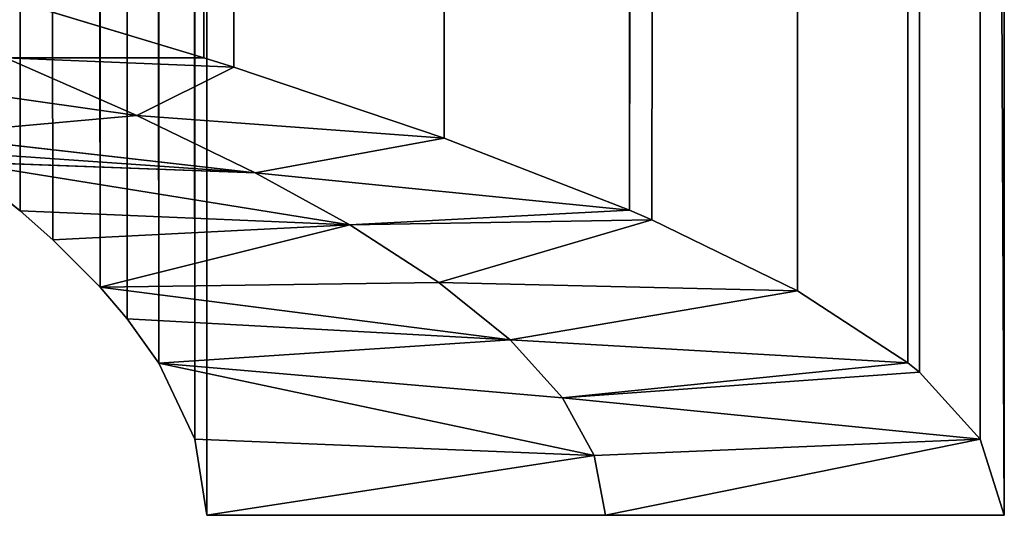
# Model space of a CAD drawing. Header units: centimetres. Extents: x 0.1 to 22.3, y 0.1 to 22.3.
# Tile 314 of 632: x 22.214 to 22.3375, y 0.2299 to 0.2921. Entities that reach past the tile are written whole.
import ezdxf

# ---------------------------------------------------------------- set-up
doc = ezdxf.new("R2010")
doc.units = ezdxf.units.CM
doc.header["$LTSCALE"] = 2.54
doc.layers.get('0').update_dxf_attribs({"true_color": 0xff5454})

# ---------------------------------------------------------------- blocks, each defined once
blk = doc.blocks.new('Kosz na _mieci DELLA.STL')
at = {"color": 0}
for p, q in [((22.23747, 22.20166, 47.15), (22.23747, 0.22994, 47.15)), ((22.23747, 22.20166, 46.15), (22.23747, 0.22994, 47.15)), ((22.23747, 22.20166, 47.15), (22.23747, 0.22994, 47.15)), ((22.23747, 22.20166, 46.15), (22.23747, 0.22994, 47.15)), ((22.23747, 22.20166, 46.15), (22.23747, 0.22994, 46.15)), ((22.23747, 22.20166, 46.15), (22.23747, 0.22994, 46.15)), ((22.23747, 22.20166, 46.15), (22.33747, 0.22994, 46.15)), ((22.23747, 22.20166, 46.15), (22.33747, 0.22994, 46.15)), ((22.33747, 22.20166, 47.15), (22.33444, 0.23948, 47.18473)), ((22.33747, 22.20166, 47.15), (22.33444, 0.23948, 47.18473)), ((22.33747, 0.22994, 47.15), (22.33747, 22.20166, 47.15)), ((22.33747, 0.22994, 46.15), (22.33747, 22.20166, 46.15)), ((22.33747, 22.20166, 46.15), (22.33747, 0.22994, 47.15)), ((22.33747, 22.20166, 46.15), (22.33747, 0.22994, 47.15)), ((22.33747, 0.22994, 47.15), (22.33747, 22.20166, 47.15)), ((22.33747, 0.22994, 46.15), (22.33747, 22.20166, 46.15)), ((22.23596, 0.23948, 47.16736), (22.23604, 22.19239, 47.16688)), ((22.23596, 0.23948, 47.16736), (22.23604, 22.19239, 47.16688)), ((22.23747, 0.22994, 47.15), (22.23604, 22.19239, 47.16688)), ((22.23747, 0.22994, 47.15), (22.23604, 22.19239, 47.16688)), ((22.33444, 22.19212, 47.18473), (22.32682, 0.24787, 47.21442)), ((22.33444, 22.19212, 47.18473), (22.32682, 0.24787, 47.21442)), ((22.33444, 22.19212, 47.18473), (22.33444, 0.23948, 47.18473)), ((22.33444, 22.19212, 47.18473), (22.33444, 0.23948, 47.18473)), ((22.33374, 22.19108, 47.18845), (22.32536, 0.24906, 47.21854)), ((22.33374, 22.19108, 47.18845), (22.32536, 0.24906, 47.21854)), ((22.33374, 22.19108, 47.18845), (22.32682, 0.24787, 47.21442)), ((22.33374, 22.19108, 47.18845), (22.32682, 0.24787, 47.21442)), ((22.23139, 22.18249, 47.18435), (22.23144, 0.24902, 47.1842)), ((22.23139, 22.18249, 47.18435), (22.23144, 0.24902, 47.1842)), ((22.23139, 22.18249, 47.18435), (22.23596, 0.23948, 47.16736)), ((22.23139, 22.18249, 47.18435), (22.23596, 0.23948, 47.16736)), ((22.32541, 22.18258, 47.21841), (22.31153, 0.25809, 47.2485)), ((22.32541, 22.18258, 47.21841), (22.31153, 0.25809, 47.2485)), ((22.32541, 22.18258, 47.21841), (22.32536, 0.24906, 47.21854)), ((22.32541, 22.18258, 47.21841), (22.32536, 0.24906, 47.21854)), ((22.23053, 22.18117, 47.18661), (22.23144, 0.24902, 47.1842)), ((22.23053, 22.18117, 47.18661), (22.23144, 0.24902, 47.1842)), ((22.23144, 0.24902, 47.1842), (22.22408, 22.17304, 47.2)), ((22.22408, 22.17304, 47.2), (22.22408, 0.25856, 47.2)), ((22.22408, 22.17304, 47.2), (22.22408, 0.25856, 47.2)), ((22.22408, 22.17304, 47.2), (22.2275, 0.25456, 47.19353)), ((22.22408, 22.17304, 47.2), (22.2275, 0.25456, 47.19353)), ((22.23144, 0.24902, 47.1842), (22.22408, 22.17304, 47.2)), ((22.31068, 22.17304, 47.25), (22.29328, 0.26699, 47.2754)), ((22.31068, 22.17304, 47.25), (22.29328, 0.26699, 47.2754)), ((22.31153, 0.25809, 47.2485), (22.31068, 22.17304, 47.25)), ((22.31153, 0.25809, 47.2485), (22.31068, 22.17304, 47.25)), ((22.30868, 22.17196, 47.25339), (22.29049, 0.26818, 47.27878)), ((22.30868, 22.17196, 47.25339), (22.29049, 0.26818, 47.27878)), ((22.30868, 22.17196, 47.25339), (22.29328, 0.26699, 47.2754)), ((22.30868, 22.17196, 47.25339), (22.29328, 0.26699, 47.2754)), ((22.22253, 22.17139, 47.20258), (22.22408, 0.25856, 47.2)), ((22.22253, 22.17139, 47.20258), (22.22408, 0.25856, 47.2)), ((22.21408, 22.1635, 47.21428), (22.21408, 0.2681, 47.21428)), ((22.21408, 22.1635, 47.21428), (22.21408, 0.2681, 47.21428)), ((22.21408, 22.1635, 47.21428), (22.21815, 0.26449, 47.20909)), ((22.21408, 22.1635, 47.21428), (22.21815, 0.26449, 47.20909)), ((22.21408, 22.1635, 47.21428), (22.22408, 0.25856, 47.2)), ((22.21408, 22.1635, 47.21428), (22.22408, 0.25856, 47.2)), ((22.26723, 0.27721, 47.30219), (22.28967, 22.16307, 47.27975)), ((22.26723, 0.27721, 47.30219), (22.28967, 22.16307, 47.27975)), ((22.28967, 22.16307, 47.27975), (22.29049, 0.26818, 47.27878)), ((22.28967, 22.16307, 47.27975), (22.29049, 0.26818, 47.27878)), ((22.21163, 22.16146, 47.21709), (22.21408, 0.2681, 47.21428)), ((22.21163, 22.16146, 47.21709), (22.21408, 0.2681, 47.21428)), ((22.20997, 22.16013, 47.21888), (22.21408, 0.2681, 47.21428)), ((22.20997, 22.16013, 47.21888), (22.21408, 0.2681, 47.21428)), ((22.24086, 0.28611, 47.3212), (22.26626, 22.15404, 47.30302)), ((22.24086, 0.28611, 47.3212), (22.26626, 22.15404, 47.30302)), ((22.26723, 0.27721, 47.30219), (22.26626, 22.15404, 47.30302)), ((22.26723, 0.27721, 47.30219), (22.26626, 22.15404, 47.30302)), ((22.23709, 0.2873, 47.32343), (22.26288, 22.15284, 47.3058)), ((22.23709, 0.2873, 47.32343), (22.26288, 22.15284, 47.3058)), ((22.24086, 0.28611, 47.3212), (22.26288, 22.15284, 47.3058)), ((22.24086, 0.28611, 47.3212), (22.26288, 22.15284, 47.3058)), ((22.23709, 0.2873, 47.32343), (22.23747, 22.14442, 47.32321)), ((22.23709, 0.2873, 47.32343), (22.23747, 22.14442, 47.32321)), ((22.23709, 0.2873, 47.32343), (22.20588, 0.29672, 47.33794)), ((22.23709, 0.2873, 47.32343), (22.20588, 0.29672, 47.33794)), ((22.21222, 0.28729, 47.28005), (22.23709, 0.2873, 47.32343)), ((22.21222, 0.28729, 47.28005), (22.23709, 0.2873, 47.32343)), ((22.24086, 0.28611, 47.3212), (22.21222, 0.28729, 47.28005)), ((22.21222, 0.28729, 47.28005), (22.22868, 0.28008, 47.26909)), ((22.24086, 0.28611, 47.3212), (22.21222, 0.28729, 47.28005)), ((22.21222, 0.28729, 47.28005), (22.22868, 0.28008, 47.26909)), ((22.24086, 0.28611, 47.3212), (22.23709, 0.2873, 47.32343)), ((22.24086, 0.28611, 47.3212), (22.23709, 0.2873, 47.32343)), ((22.19006, 0.28554, 47.23506), (22.22868, 0.28008, 47.26909)), ((22.19006, 0.28554, 47.23506), (22.22868, 0.28008, 47.26909)), ((22.24086, 0.28611, 47.3212), (22.22868, 0.28008, 47.26909)), ((22.24086, 0.28611, 47.3212), (22.22868, 0.28008, 47.26909)), ((22.26723, 0.27721, 47.30219), (22.24086, 0.28611, 47.3212)), ((22.26723, 0.27721, 47.30219), (22.24086, 0.28611, 47.3212)), ((22.20175, 0.27764, 47.22661), (22.22868, 0.28008, 47.26909)), ((22.20175, 0.27764, 47.22661), (22.22868, 0.28008, 47.26909)), ((22.26723, 0.27721, 47.30219), (22.22868, 0.28008, 47.26909)), ((22.22868, 0.28008, 47.26909), (22.24355, 0.27287, 47.25607)), ((22.26723, 0.27721, 47.30219), (22.22868, 0.28008, 47.26909)), ((22.22868, 0.28008, 47.26909), (22.24355, 0.27287, 47.25607)), ((22.20175, 0.27764, 47.22661), (22.24355, 0.27287, 47.25607)), ((22.20175, 0.27764, 47.22661), (22.24355, 0.27287, 47.25607)), ((22.26723, 0.27721, 47.30219), (22.24355, 0.27287, 47.25607)), ((22.26723, 0.27721, 47.30219), (22.24355, 0.27287, 47.25607)), ((22.29049, 0.26818, 47.27878), (22.26723, 0.27721, 47.30219)), ((22.29049, 0.26818, 47.27878), (22.26723, 0.27721, 47.30219)), ((22.20457, 0.2756, 47.22415), (22.24355, 0.27287, 47.25607)), ((22.20457, 0.2756, 47.22415), (22.24355, 0.27287, 47.25607)), ((22.24355, 0.27287, 47.25607), (22.20635, 0.27427, 47.2225)), ((22.20635, 0.27427, 47.2225), (22.2554, 0.26636, 47.2427)), ((22.20635, 0.27427, 47.2225), (22.2554, 0.26636, 47.2427)), ((22.20635, 0.27427, 47.2225), (22.21408, 0.2681, 47.21428)), ((22.24355, 0.27287, 47.25607), (22.20635, 0.27427, 47.2225)), ((22.20635, 0.27427, 47.2225), (22.21408, 0.2681, 47.21428)), ((22.24355, 0.27287, 47.25607), (22.29049, 0.26818, 47.27878)), ((22.24355, 0.27287, 47.25607), (22.29049, 0.26818, 47.27878)), ((22.24355, 0.27287, 47.25607), (22.2554, 0.26636, 47.2427)), ((22.24355, 0.27287, 47.25607), (22.2554, 0.26636, 47.2427)), ((22.21408, 0.2681, 47.21428), (22.21815, 0.26449, 47.20909)), ((22.2554, 0.26636, 47.2427), (22.21408, 0.2681, 47.21428)), ((22.2554, 0.26636, 47.2427), (22.21408, 0.2681, 47.21428)), ((22.21408, 0.2681, 47.21428), (22.21815, 0.26449, 47.20909)), ((22.29049, 0.26818, 47.27878), (22.2554, 0.26636, 47.2427)), ((22.29049, 0.26818, 47.27878), (22.2554, 0.26636, 47.2427)), ((22.29328, 0.26699, 47.2754), (22.29049, 0.26818, 47.27878)), ((22.29328, 0.26699, 47.2754), (22.29049, 0.26818, 47.27878)), ((22.29328, 0.26699, 47.2754), (22.2554, 0.26636, 47.2427)), ((22.29328, 0.26699, 47.2754), (22.2554, 0.26636, 47.2427)), ((22.29328, 0.26699, 47.2754), (22.26658, 0.25914, 47.22636)), ((22.29328, 0.26699, 47.2754), (22.26658, 0.25914, 47.22636)), ((22.31153, 0.25809, 47.2485), (22.29328, 0.26699, 47.2754)), ((22.31153, 0.25809, 47.2485), (22.29328, 0.26699, 47.2754)), ((22.21815, 0.26449, 47.20909), (22.2554, 0.26636, 47.2427)), ((22.21815, 0.26449, 47.20909), (22.2554, 0.26636, 47.2427)), ((22.22408, 0.25856, 47.2), (22.2554, 0.26636, 47.2427)), ((22.22408, 0.25856, 47.2), (22.2554, 0.26636, 47.2427)), ((22.2554, 0.26636, 47.2427), (22.26658, 0.25914, 47.22636)), ((22.2554, 0.26636, 47.2427), (22.26658, 0.25914, 47.22636)), ((22.21815, 0.26449, 47.20909), (22.22408, 0.25856, 47.2)), ((22.21815, 0.26449, 47.20909), (22.22408, 0.25856, 47.2)), ((22.22408, 0.25856, 47.2), (22.26658, 0.25914, 47.22636)), ((22.22408, 0.25856, 47.2), (22.26658, 0.25914, 47.22636)), ((22.22408, 0.25856, 47.2), (22.2275, 0.25456, 47.19353)), ((22.27551, 0.25193, 47.20873), (22.22408, 0.25856, 47.2)), ((22.27551, 0.25193, 47.20873), (22.22408, 0.25856, 47.2)), ((22.22408, 0.25856, 47.2), (22.2275, 0.25456, 47.19353)), ((22.31153, 0.25809, 47.2485), (22.26658, 0.25914, 47.22636)), ((22.27551, 0.25193, 47.20873), (22.26658, 0.25914, 47.22636)), ((22.27551, 0.25193, 47.20873), (22.26658, 0.25914, 47.22636)), ((22.31153, 0.25809, 47.2485), (22.26658, 0.25914, 47.22636)), ((22.27551, 0.25193, 47.20873), (22.31153, 0.25809, 47.2485)), ((22.27551, 0.25193, 47.20873), (22.31153, 0.25809, 47.2485)), ((22.32536, 0.24906, 47.21854), (22.31153, 0.25809, 47.2485)), ((22.32536, 0.24906, 47.21854), (22.31153, 0.25809, 47.2485)), ((22.2275, 0.25456, 47.19353), (22.27551, 0.25193, 47.20873)), ((22.2275, 0.25456, 47.19353), (22.27551, 0.25193, 47.20873)), ((22.2275, 0.25456, 47.19353), (22.23144, 0.24902, 47.1842)), ((22.2275, 0.25456, 47.19353), (22.23144, 0.24902, 47.1842)), ((22.27551, 0.25193, 47.20873), (22.23144, 0.24902, 47.1842)), ((22.27551, 0.25193, 47.20873), (22.23144, 0.24902, 47.1842)), ((22.32536, 0.24906, 47.21854), (22.27551, 0.25193, 47.20873)), ((22.27551, 0.25193, 47.20873), (22.28207, 0.24466, 47.1899)), ((22.27551, 0.25193, 47.20873), (22.28207, 0.24466, 47.1899)), ((22.32536, 0.24906, 47.21854), (22.27551, 0.25193, 47.20873)), ((22.23144, 0.24902, 47.1842), (22.28207, 0.24466, 47.1899)), ((22.23144, 0.24902, 47.1842), (22.28207, 0.24466, 47.1899)), ((22.23144, 0.24902, 47.1842), (22.28606, 0.23744, 47.17052)), ((22.23144, 0.24902, 47.1842), (22.28606, 0.23744, 47.17052)), ((22.23144, 0.24902, 47.1842), (22.23596, 0.23948, 47.16736)), ((22.23144, 0.24902, 47.1842), (22.23596, 0.23948, 47.16736)), ((22.32536, 0.24906, 47.21854), (22.28207, 0.24466, 47.1899)), ((22.32536, 0.24906, 47.21854), (22.28207, 0.24466, 47.1899)), ((22.32682, 0.24787, 47.21442), (22.32536, 0.24906, 47.21854)), ((22.32682, 0.24787, 47.21442), (22.32536, 0.24906, 47.21854)), ((22.28207, 0.24466, 47.1899), (22.32682, 0.24787, 47.21442)), ((22.28207, 0.24466, 47.1899), (22.32682, 0.24787, 47.21442)), ((22.33444, 0.23948, 47.18473), (22.32682, 0.24787, 47.21442)), ((22.33444, 0.23948, 47.18473), (22.32682, 0.24787, 47.21442)), ((22.28207, 0.24466, 47.1899), (22.33444, 0.23948, 47.18473)), ((22.28207, 0.24466, 47.1899), (22.33444, 0.23948, 47.18473)), ((22.28207, 0.24466, 47.1899), (22.28606, 0.23744, 47.17052)), ((22.28207, 0.24466, 47.1899), (22.28606, 0.23744, 47.17052)), ((22.28606, 0.23744, 47.17052), (22.23596, 0.23948, 47.16736)), ((22.23596, 0.23948, 47.16736), (22.23747, 0.22994, 47.15)), ((22.28606, 0.23744, 47.17052), (22.23596, 0.23948, 47.16736)), ((22.23596, 0.23948, 47.16736), (22.23747, 0.22994, 47.15)), ((22.28606, 0.23744, 47.17052), (22.33444, 0.23948, 47.18473)), ((22.28606, 0.23744, 47.17052), (22.33444, 0.23948, 47.18473)), ((22.33444, 0.23948, 47.18473), (22.28748, 0.22994, 47.15)), ((22.33444, 0.23948, 47.18473), (22.28748, 0.22994, 47.15)), ((22.33747, 0.22994, 47.15), (22.33444, 0.23948, 47.18473)), ((22.33747, 0.22994, 47.15), (22.33444, 0.23948, 47.18473)), ((22.28606, 0.23744, 47.17052), (22.23747, 0.22994, 47.15)), ((22.28606, 0.23744, 47.17052), (22.23747, 0.22994, 47.15)), ((22.28606, 0.23744, 47.17052), (22.28748, 0.22994, 47.15)), ((22.28606, 0.23744, 47.17052), (22.28748, 0.22994, 47.15)), ((22.23747, 0.22994, 47.15), (22.28748, 0.22994, 47.15)), ((22.23747, 0.22994, 46.15), (22.23747, 0.22994, 47.15)), ((22.33747, 0.22994, 46.15), (22.23747, 0.22994, 46.15)), ((22.23747, 0.22994, 46.15), (22.23747, 0.22994, 47.15)), ((22.23747, 0.22994, 46.15), (22.28748, 0.22994, 47.15)), ((22.23747, 0.22994, 47.15), (22.28748, 0.22994, 47.15)), ((22.23747, 0.22994, 46.15), (22.28748, 0.22994, 47.15)), ((22.33747, 0.22994, 46.15), (22.23747, 0.22994, 46.15)), ((22.28748, 0.22994, 47.15), (22.33747, 0.22994, 47.15)), ((22.33747, 0.22994, 46.15), (22.28748, 0.22994, 47.15)), ((22.33747, 0.22994, 46.15), (22.28748, 0.22994, 47.15)), ((22.28748, 0.22994, 47.15), (22.33747, 0.22994, 47.15)), ((22.33747, 0.22994, 47.15), (22.33747, 0.22994, 46.15)), ((22.33747, 0.22994, 47.15), (22.33747, 0.22994, 46.15))]:
    blk.add_line(p, q, dxfattribs=at)
mesh = blk.add_polyface(dxfattribs=at)
corners = [(22.23747, 22.20166, 47.15), (22.23747, 0.22994, 47.15), (22.23604, 22.19239, 47.16688)]
mesh.append_faces([[corners[k] for k in face] for face in [(0, 1, 2)]], dxfattribs={"color": 0})
mesh = blk.add_polyface(dxfattribs=at)
corners = [(22.23747, 22.20166, 46.15), (22.23747, 0.22994, 47.15), (22.23747, 22.20166, 47.15)]
mesh.append_faces([[corners[k] for k in face] for face in [(0, 1, 2)]], dxfattribs={"color": 0})
mesh = blk.add_polyface(dxfattribs=at)
corners = [(22.23747, 22.20166, 46.15), (22.23747, 0.22994, 46.15), (22.23747, 0.22994, 47.15)]
mesh.append_faces([[corners[k] for k in face] for face in [(0, 1, 2)]], dxfattribs={"color": 0})
mesh = blk.add_polyface(dxfattribs=at)
corners = [(22.33747, 0.22994, 46.15), (22.23747, 0.22994, 46.15), (22.23747, 22.20166, 46.15)]
mesh.append_faces([[corners[k] for k in face] for face in [(0, 1, 2)]], dxfattribs={"color": 0})
mesh = blk.add_polyface(dxfattribs=at)
corners = [(22.33747, 0.22994, 46.15), (22.23747, 22.20166, 46.15), (22.33747, 22.20166, 46.15)]
mesh.append_faces([[corners[k] for k in face] for face in [(0, 1, 2)]], dxfattribs={"color": 0})
mesh = blk.add_polyface(dxfattribs=at)
corners = [(22.33747, 22.20166, 47.15), (22.33444, 0.23948, 47.18473), (22.33747, 0.22994, 47.15)]
mesh.append_faces([[corners[k] for k in face] for face in [(0, 1, 2)]], dxfattribs={"color": 0})
mesh = blk.add_polyface(dxfattribs=at)
corners = [(22.33747, 22.20166, 47.15), (22.33444, 22.19212, 47.18473), (22.33444, 0.23948, 47.18473)]
mesh.append_faces([[corners[k] for k in face] for face in [(0, 1, 2)]], dxfattribs={"color": 0})
mesh = blk.add_polyface(dxfattribs=at)
corners = [(22.33747, 22.20166, 46.15), (22.33747, 0.22994, 47.15), (22.33747, 0.22994, 46.15)]
mesh.append_faces([[corners[k] for k in face] for face in [(0, 1, 2)]], dxfattribs={"color": 0})
mesh = blk.add_polyface(dxfattribs=at)
corners = [(22.33747, 22.20166, 47.15), (22.33747, 0.22994, 47.15), (22.33747, 22.20166, 46.15)]
mesh.append_faces([[corners[k] for k in face] for face in [(0, 1, 2)]], dxfattribs={"color": 0})
mesh = blk.add_polyface(dxfattribs=at)
corners = [(22.23604, 22.19239, 47.16688), (22.23596, 0.23948, 47.16736), (22.23139, 22.18249, 47.18435)]
mesh.append_faces([[corners[k] for k in face] for face in [(0, 1, 2)]], dxfattribs={"color": 0})
mesh = blk.add_polyface(dxfattribs=at)
corners = [(22.23604, 22.19239, 47.16688), (22.23747, 0.22994, 47.15), (22.23596, 0.23948, 47.16736)]
mesh.append_faces([[corners[k] for k in face] for face in [(0, 1, 2)]], dxfattribs={"color": 0})
mesh = blk.add_polyface(dxfattribs=at)
corners = [(22.33444, 22.19212, 47.18473), (22.32682, 0.24787, 47.21442), (22.33444, 0.23948, 47.18473)]
mesh.append_faces([[corners[k] for k in face] for face in [(0, 1, 2)]], dxfattribs={"color": 0})
mesh = blk.add_polyface(dxfattribs=at)
corners = [(22.33444, 22.19212, 47.18473), (22.33374, 22.19108, 47.18845), (22.32682, 0.24787, 47.21442)]
mesh.append_faces([[corners[k] for k in face] for face in [(0, 1, 2)]], dxfattribs={"color": 0})
mesh = blk.add_polyface(dxfattribs=at)
corners = [(22.33374, 22.19108, 47.18845), (22.32536, 0.24906, 47.21854), (22.32682, 0.24787, 47.21442)]
mesh.append_faces([[corners[k] for k in face] for face in [(0, 1, 2)]], dxfattribs={"color": 0})
mesh = blk.add_polyface(dxfattribs=at)
corners = [(22.33374, 22.19108, 47.18845), (22.32541, 22.18258, 47.21841), (22.32536, 0.24906, 47.21854)]
mesh.append_faces([[corners[k] for k in face] for face in [(0, 1, 2)]], dxfattribs={"color": 0})
mesh = blk.add_polyface(dxfattribs=at)
corners = [(22.23139, 22.18249, 47.18435), (22.23144, 0.24902, 47.1842), (22.23053, 22.18117, 47.18661)]
mesh.append_faces([[corners[k] for k in face] for face in [(0, 1, 2)]], dxfattribs={"color": 0})
mesh = blk.add_polyface(dxfattribs=at)
corners = [(22.23139, 22.18249, 47.18435), (22.23596, 0.23948, 47.16736), (22.23144, 0.24902, 47.1842)]
mesh.append_faces([[corners[k] for k in face] for face in [(0, 1, 2)]], dxfattribs={"color": 0})
mesh = blk.add_polyface(dxfattribs=at)
corners = [(22.32541, 22.18258, 47.21841), (22.31068, 22.17304, 47.25), (22.31153, 0.25809, 47.2485)]
mesh.append_faces([[corners[k] for k in face] for face in [(0, 1, 2)]], dxfattribs={"color": 0})
mesh = blk.add_polyface(dxfattribs=at)
corners = [(22.32541, 22.18258, 47.21841), (22.31153, 0.25809, 47.2485), (22.32536, 0.24906, 47.21854)]
mesh.append_faces([[corners[k] for k in face] for face in [(0, 1, 2)]], dxfattribs={"color": 0})
mesh = blk.add_polyface(dxfattribs=at)
corners = [(22.23053, 22.18117, 47.18661), (22.23144, 0.24902, 47.1842), (22.22408, 22.17304, 47.2)]
mesh.append_faces([[corners[k] for k in face] for face in [(0, 1, 2)]], dxfattribs={"color": 0})
mesh = blk.add_polyface(dxfattribs=at)
corners = [(22.22408, 22.17304, 47.2), (22.22408, 0.25856, 47.2), (22.22253, 22.17139, 47.20258)]
mesh.append_faces([[corners[k] for k in face] for face in [(0, 1, 2)]], dxfattribs={"color": 0})
mesh = blk.add_polyface(dxfattribs=at)
corners = [(22.22408, 22.17304, 47.2), (22.2275, 0.25456, 47.19353), (22.22408, 0.25856, 47.2)]
mesh.append_faces([[corners[k] for k in face] for face in [(0, 1, 2)]], dxfattribs={"color": 0})
mesh = blk.add_polyface(dxfattribs=at)
corners = [(22.22408, 22.17304, 47.2), (22.23144, 0.24902, 47.1842), (22.2275, 0.25456, 47.19353)]
mesh.append_faces([[corners[k] for k in face] for face in [(0, 1, 2)]], dxfattribs={"color": 0})
mesh = blk.add_polyface(dxfattribs=at)
corners = [(22.31068, 22.17304, 47.25), (22.29328, 0.26699, 47.2754), (22.31153, 0.25809, 47.2485)]
mesh.append_faces([[corners[k] for k in face] for face in [(0, 1, 2)]], dxfattribs={"color": 0})
mesh = blk.add_polyface(dxfattribs=at)
corners = [(22.31068, 22.17304, 47.25), (22.30868, 22.17196, 47.25339), (22.29328, 0.26699, 47.2754)]
mesh.append_faces([[corners[k] for k in face] for face in [(0, 1, 2)]], dxfattribs={"color": 0})
mesh = blk.add_polyface(dxfattribs=at)
corners = [(22.30868, 22.17196, 47.25339), (22.28967, 22.16307, 47.27975), (22.29049, 0.26818, 47.27878)]
mesh.append_faces([[corners[k] for k in face] for face in [(0, 1, 2)]], dxfattribs={"color": 0})
mesh = blk.add_polyface(dxfattribs=at)
corners = [(22.30868, 22.17196, 47.25339), (22.29049, 0.26818, 47.27878), (22.29328, 0.26699, 47.2754)]
mesh.append_faces([[corners[k] for k in face] for face in [(0, 1, 2)]], dxfattribs={"color": 0})
mesh = blk.add_polyface(dxfattribs=at)
corners = [(22.22253, 22.17139, 47.20258), (22.22408, 0.25856, 47.2), (22.21408, 22.1635, 47.21428)]
mesh.append_faces([[corners[k] for k in face] for face in [(0, 1, 2)]], dxfattribs={"color": 0})
mesh = blk.add_polyface(dxfattribs=at)
corners = [(22.21408, 22.1635, 47.21428), (22.21408, 0.2681, 47.21428), (22.21163, 22.16146, 47.21709)]
mesh.append_faces([[corners[k] for k in face] for face in [(0, 1, 2)]], dxfattribs={"color": 0})
mesh = blk.add_polyface(dxfattribs=at)
corners = [(22.21408, 22.1635, 47.21428), (22.21815, 0.26449, 47.20909), (22.21408, 0.2681, 47.21428)]
mesh.append_faces([[corners[k] for k in face] for face in [(0, 1, 2)]], dxfattribs={"color": 0})
mesh = blk.add_polyface(dxfattribs=at)
corners = [(22.21408, 22.1635, 47.21428), (22.22408, 0.25856, 47.2), (22.21815, 0.26449, 47.20909)]
mesh.append_faces([[corners[k] for k in face] for face in [(0, 1, 2)]], dxfattribs={"color": 0})
mesh = blk.add_polyface(dxfattribs=at)
corners = [(22.28967, 22.16307, 47.27975), (22.26626, 22.15404, 47.30302), (22.26723, 0.27721, 47.30219)]
mesh.append_faces([[corners[k] for k in face] for face in [(0, 1, 2)]], dxfattribs={"color": 0})
mesh = blk.add_polyface(dxfattribs=at)
corners = [(22.28967, 22.16307, 47.27975), (22.26723, 0.27721, 47.30219), (22.29049, 0.26818, 47.27878)]
mesh.append_faces([[corners[k] for k in face] for face in [(0, 1, 2)]], dxfattribs={"color": 0})
mesh = blk.add_polyface(dxfattribs=at)
corners = [(22.21163, 22.16146, 47.21709), (22.21408, 0.2681, 47.21428), (22.20997, 22.16013, 47.21888)]
mesh.append_faces([[corners[k] for k in face] for face in [(0, 1, 2)]], dxfattribs={"color": 0})
mesh = blk.add_polyface(dxfattribs=at)
corners = [(22.20997, 22.16013, 47.21888), (22.21408, 0.2681, 47.21428), (22.20635, 0.27427, 47.2225)]
mesh.append_faces([[corners[k] for k in face] for face in [(0, 1, 2)]], dxfattribs={"color": 0})
mesh = blk.add_polyface(dxfattribs=at)
corners = [(22.26626, 22.15404, 47.30302), (22.26288, 22.15284, 47.3058), (22.24086, 0.28611, 47.3212)]
mesh.append_faces([[corners[k] for k in face] for face in [(0, 1, 2)]], dxfattribs={"color": 0})
mesh = blk.add_polyface(dxfattribs=at)
corners = [(22.26723, 0.27721, 47.30219), (22.26626, 22.15404, 47.30302), (22.24086, 0.28611, 47.3212)]
mesh.append_faces([[corners[k] for k in face] for face in [(0, 1, 2)]], dxfattribs={"color": 0})
mesh = blk.add_polyface(dxfattribs=at)
corners = [(22.26288, 22.15284, 47.3058), (22.23747, 22.14442, 47.32321), (22.23709, 0.2873, 47.32343)]
mesh.append_faces([[corners[k] for k in face] for face in [(0, 1, 2)]], dxfattribs={"color": 0})
mesh = blk.add_polyface(dxfattribs=at)
corners = [(22.26288, 22.15284, 47.3058), (22.23709, 0.2873, 47.32343), (22.24086, 0.28611, 47.3212)]
mesh.append_faces([[corners[k] for k in face] for face in [(0, 1, 2)]], dxfattribs={"color": 0})
mesh = blk.add_polyface(dxfattribs=at)
corners = [(22.23747, 22.14442, 47.32321), (22.20588, 0.29672, 47.33794), (22.23709, 0.2873, 47.32343)]
mesh.append_faces([[corners[k] for k in face] for face in [(0, 1, 2)]], dxfattribs={"color": 0})
mesh = blk.add_polyface(dxfattribs=at)
corners = [(22.20588, 0.29672, 47.33794), (22.21222, 0.28729, 47.28005), (22.23709, 0.2873, 47.32343)]
mesh.append_faces([[corners[k] for k in face] for face in [(0, 1, 2)]], dxfattribs={"color": 0})
mesh = blk.add_polyface(dxfattribs=at)
corners = [(22.21222, 0.28729, 47.28005), (22.19006, 0.28554, 47.23506), (22.22868, 0.28008, 47.26909)]
mesh.append_faces([[corners[k] for k in face] for face in [(0, 1, 2)]], dxfattribs={"color": 0})
mesh = blk.add_polyface(dxfattribs=at)
corners = [(22.23709, 0.2873, 47.32343), (22.21222, 0.28729, 47.28005), (22.24086, 0.28611, 47.3212)]
mesh.append_faces([[corners[k] for k in face] for face in [(0, 1, 2)]], dxfattribs={"color": 0})
mesh = blk.add_polyface(dxfattribs=at)
corners = [(22.24086, 0.28611, 47.3212), (22.21222, 0.28729, 47.28005), (22.22868, 0.28008, 47.26909)]
mesh.append_faces([[corners[k] for k in face] for face in [(0, 1, 2)]], dxfattribs={"color": 0})
mesh = blk.add_polyface(dxfattribs=at)
corners = [(22.22868, 0.28008, 47.26909), (22.19006, 0.28554, 47.23506), (22.20175, 0.27764, 47.22661)]
mesh.append_faces([[corners[k] for k in face] for face in [(0, 1, 2)]], dxfattribs={"color": 0})
mesh = blk.add_polyface(dxfattribs=at)
corners = [(22.24086, 0.28611, 47.3212), (22.22868, 0.28008, 47.26909), (22.26723, 0.27721, 47.30219)]
mesh.append_faces([[corners[k] for k in face] for face in [(0, 1, 2)]], dxfattribs={"color": 0})
mesh = blk.add_polyface(dxfattribs=at)
corners = [(22.22868, 0.28008, 47.26909), (22.20175, 0.27764, 47.22661), (22.24355, 0.27287, 47.25607)]
mesh.append_faces([[corners[k] for k in face] for face in [(0, 1, 2)]], dxfattribs={"color": 0})
mesh = blk.add_polyface(dxfattribs=at)
corners = [(22.26723, 0.27721, 47.30219), (22.22868, 0.28008, 47.26909), (22.24355, 0.27287, 47.25607)]
mesh.append_faces([[corners[k] for k in face] for face in [(0, 1, 2)]], dxfattribs={"color": 0})
mesh = blk.add_polyface(dxfattribs=at)
corners = [(22.24355, 0.27287, 47.25607), (22.20175, 0.27764, 47.22661), (22.20457, 0.2756, 47.22415)]
mesh.append_faces([[corners[k] for k in face] for face in [(0, 1, 2)]], dxfattribs={"color": 0})
mesh = blk.add_polyface(dxfattribs=at)
corners = [(22.26723, 0.27721, 47.30219), (22.24355, 0.27287, 47.25607), (22.29049, 0.26818, 47.27878)]
mesh.append_faces([[corners[k] for k in face] for face in [(0, 1, 2)]], dxfattribs={"color": 0})
mesh = blk.add_polyface(dxfattribs=at)
corners = [(22.24355, 0.27287, 47.25607), (22.20457, 0.2756, 47.22415), (22.20635, 0.27427, 47.2225)]
mesh.append_faces([[corners[k] for k in face] for face in [(0, 1, 2)]], dxfattribs={"color": 0})
mesh = blk.add_polyface(dxfattribs=at)
corners = [(22.24355, 0.27287, 47.25607), (22.20635, 0.27427, 47.2225), (22.2554, 0.26636, 47.2427)]
mesh.append_faces([[corners[k] for k in face] for face in [(0, 1, 2)]], dxfattribs={"color": 0})
mesh = blk.add_polyface(dxfattribs=at)
corners = [(22.2554, 0.26636, 47.2427), (22.20635, 0.27427, 47.2225), (22.21408, 0.2681, 47.21428)]
mesh.append_faces([[corners[k] for k in face] for face in [(0, 1, 2)]], dxfattribs={"color": 0})
mesh = blk.add_polyface(dxfattribs=at)
corners = [(22.29049, 0.26818, 47.27878), (22.24355, 0.27287, 47.25607), (22.2554, 0.26636, 47.2427)]
mesh.append_faces([[corners[k] for k in face] for face in [(0, 1, 2)]], dxfattribs={"color": 0})
mesh = blk.add_polyface(dxfattribs=at)
corners = [(22.2554, 0.26636, 47.2427), (22.21408, 0.2681, 47.21428), (22.21815, 0.26449, 47.20909)]
mesh.append_faces([[corners[k] for k in face] for face in [(0, 1, 2)]], dxfattribs={"color": 0})
mesh = blk.add_polyface(dxfattribs=at)
corners = [(22.29049, 0.26818, 47.27878), (22.2554, 0.26636, 47.2427), (22.29328, 0.26699, 47.2754)]
mesh.append_faces([[corners[k] for k in face] for face in [(0, 1, 2)]], dxfattribs={"color": 0})
mesh = blk.add_polyface(dxfattribs=at)
corners = [(22.29328, 0.26699, 47.2754), (22.2554, 0.26636, 47.2427), (22.26658, 0.25914, 47.22636)]
mesh.append_faces([[corners[k] for k in face] for face in [(0, 1, 2)]], dxfattribs={"color": 0})
mesh = blk.add_polyface(dxfattribs=at)
corners = [(22.29328, 0.26699, 47.2754), (22.26658, 0.25914, 47.22636), (22.31153, 0.25809, 47.2485)]
mesh.append_faces([[corners[k] for k in face] for face in [(0, 1, 2)]], dxfattribs={"color": 0})
mesh = blk.add_polyface(dxfattribs=at)
corners = [(22.2554, 0.26636, 47.2427), (22.21815, 0.26449, 47.20909), (22.22408, 0.25856, 47.2)]
mesh.append_faces([[corners[k] for k in face] for face in [(0, 1, 2)]], dxfattribs={"color": 0})
mesh = blk.add_polyface(dxfattribs=at)
corners = [(22.2554, 0.26636, 47.2427), (22.22408, 0.25856, 47.2), (22.26658, 0.25914, 47.22636)]
mesh.append_faces([[corners[k] for k in face] for face in [(0, 1, 2)]], dxfattribs={"color": 0})
mesh = blk.add_polyface(dxfattribs=at)
corners = [(22.26658, 0.25914, 47.22636), (22.22408, 0.25856, 47.2), (22.27551, 0.25193, 47.20873)]
mesh.append_faces([[corners[k] for k in face] for face in [(0, 1, 2)]], dxfattribs={"color": 0})
mesh = blk.add_polyface(dxfattribs=at)
corners = [(22.27551, 0.25193, 47.20873), (22.22408, 0.25856, 47.2), (22.2275, 0.25456, 47.19353)]
mesh.append_faces([[corners[k] for k in face] for face in [(0, 1, 2)]], dxfattribs={"color": 0})
mesh = blk.add_polyface(dxfattribs=at)
corners = [(22.31153, 0.25809, 47.2485), (22.26658, 0.25914, 47.22636), (22.27551, 0.25193, 47.20873)]
mesh.append_faces([[corners[k] for k in face] for face in [(0, 1, 2)]], dxfattribs={"color": 0})
mesh = blk.add_polyface(dxfattribs=at)
corners = [(22.31153, 0.25809, 47.2485), (22.27551, 0.25193, 47.20873), (22.32536, 0.24906, 47.21854)]
mesh.append_faces([[corners[k] for k in face] for face in [(0, 1, 2)]], dxfattribs={"color": 0})
mesh = blk.add_polyface(dxfattribs=at)
corners = [(22.27551, 0.25193, 47.20873), (22.2275, 0.25456, 47.19353), (22.23144, 0.24902, 47.1842)]
mesh.append_faces([[corners[k] for k in face] for face in [(0, 1, 2)]], dxfattribs={"color": 0})
mesh = blk.add_polyface(dxfattribs=at)
corners = [(22.27551, 0.25193, 47.20873), (22.23144, 0.24902, 47.1842), (22.28207, 0.24466, 47.1899)]
mesh.append_faces([[corners[k] for k in face] for face in [(0, 1, 2)]], dxfattribs={"color": 0})
mesh = blk.add_polyface(dxfattribs=at)
corners = [(22.32536, 0.24906, 47.21854), (22.27551, 0.25193, 47.20873), (22.28207, 0.24466, 47.1899)]
mesh.append_faces([[corners[k] for k in face] for face in [(0, 1, 2)]], dxfattribs={"color": 0})
mesh = blk.add_polyface(dxfattribs=at)
corners = [(22.28207, 0.24466, 47.1899), (22.23144, 0.24902, 47.1842), (22.28606, 0.23744, 47.17052)]
mesh.append_faces([[corners[k] for k in face] for face in [(0, 1, 2)]], dxfattribs={"color": 0})
mesh = blk.add_polyface(dxfattribs=at)
corners = [(22.23144, 0.24902, 47.1842), (22.23596, 0.23948, 47.16736), (22.28606, 0.23744, 47.17052)]
mesh.append_faces([[corners[k] for k in face] for face in [(0, 1, 2)]], dxfattribs={"color": 0})
mesh = blk.add_polyface(dxfattribs=at)
corners = [(22.32536, 0.24906, 47.21854), (22.28207, 0.24466, 47.1899), (22.32682, 0.24787, 47.21442)]
mesh.append_faces([[corners[k] for k in face] for face in [(0, 1, 2)]], dxfattribs={"color": 0})
mesh = blk.add_polyface(dxfattribs=at)
corners = [(22.32682, 0.24787, 47.21442), (22.28207, 0.24466, 47.1899), (22.33444, 0.23948, 47.18473)]
mesh.append_faces([[corners[k] for k in face] for face in [(0, 1, 2)]], dxfattribs={"color": 0})
mesh = blk.add_polyface(dxfattribs=at)
corners = [(22.28207, 0.24466, 47.1899), (22.28606, 0.23744, 47.17052), (22.33444, 0.23948, 47.18473)]
mesh.append_faces([[corners[k] for k in face] for face in [(0, 1, 2)]], dxfattribs={"color": 0})
mesh = blk.add_polyface(dxfattribs=at)
corners = [(22.28606, 0.23744, 47.17052), (22.23596, 0.23948, 47.16736), (22.23747, 0.22994, 47.15)]
mesh.append_faces([[corners[k] for k in face] for face in [(0, 1, 2)]], dxfattribs={"color": 0})
mesh = blk.add_polyface(dxfattribs=at)
corners = [(22.33444, 0.23948, 47.18473), (22.28606, 0.23744, 47.17052), (22.28748, 0.22994, 47.15)]
mesh.append_faces([[corners[k] for k in face] for face in [(0, 1, 2)]], dxfattribs={"color": 0})
mesh = blk.add_polyface(dxfattribs=at)
corners = [(22.33444, 0.23948, 47.18473), (22.28748, 0.22994, 47.15), (22.33747, 0.22994, 47.15)]
mesh.append_faces([[corners[k] for k in face] for face in [(0, 1, 2)]], dxfattribs={"color": 0})
mesh = blk.add_polyface(dxfattribs=at)
corners = [(22.28606, 0.23744, 47.17052), (22.23747, 0.22994, 47.15), (22.28748, 0.22994, 47.15)]
mesh.append_faces([[corners[k] for k in face] for face in [(0, 1, 2)]], dxfattribs={"color": 0})
mesh = blk.add_polyface(dxfattribs=at)
corners = [(22.23747, 0.22994, 47.15), (22.23747, 0.22994, 46.15), (22.28748, 0.22994, 47.15)]
mesh.append_faces([[corners[k] for k in face] for face in [(0, 1, 2)]], dxfattribs={"color": 0})
mesh = blk.add_polyface(dxfattribs=at)
corners = [(22.28748, 0.22994, 47.15), (22.23747, 0.22994, 46.15), (22.33747, 0.22994, 46.15)]
mesh.append_faces([[corners[k] for k in face] for face in [(0, 1, 2)]], dxfattribs={"color": 0})
mesh = blk.add_polyface(dxfattribs=at)
corners = [(22.28748, 0.22994, 47.15), (22.33747, 0.22994, 46.15), (22.33747, 0.22994, 47.15)]
mesh.append_faces([[corners[k] for k in face] for face in [(0, 1, 2)]], dxfattribs={"color": 0})

msp = doc.modelspace()

# ---------------------------------------------------------------- block references
at = {"color": 0}
msp.add_blockref('Kosz na _mieci DELLA.STL', (0, 0), dxfattribs=at)

doc.saveas('drawing.dxf')
